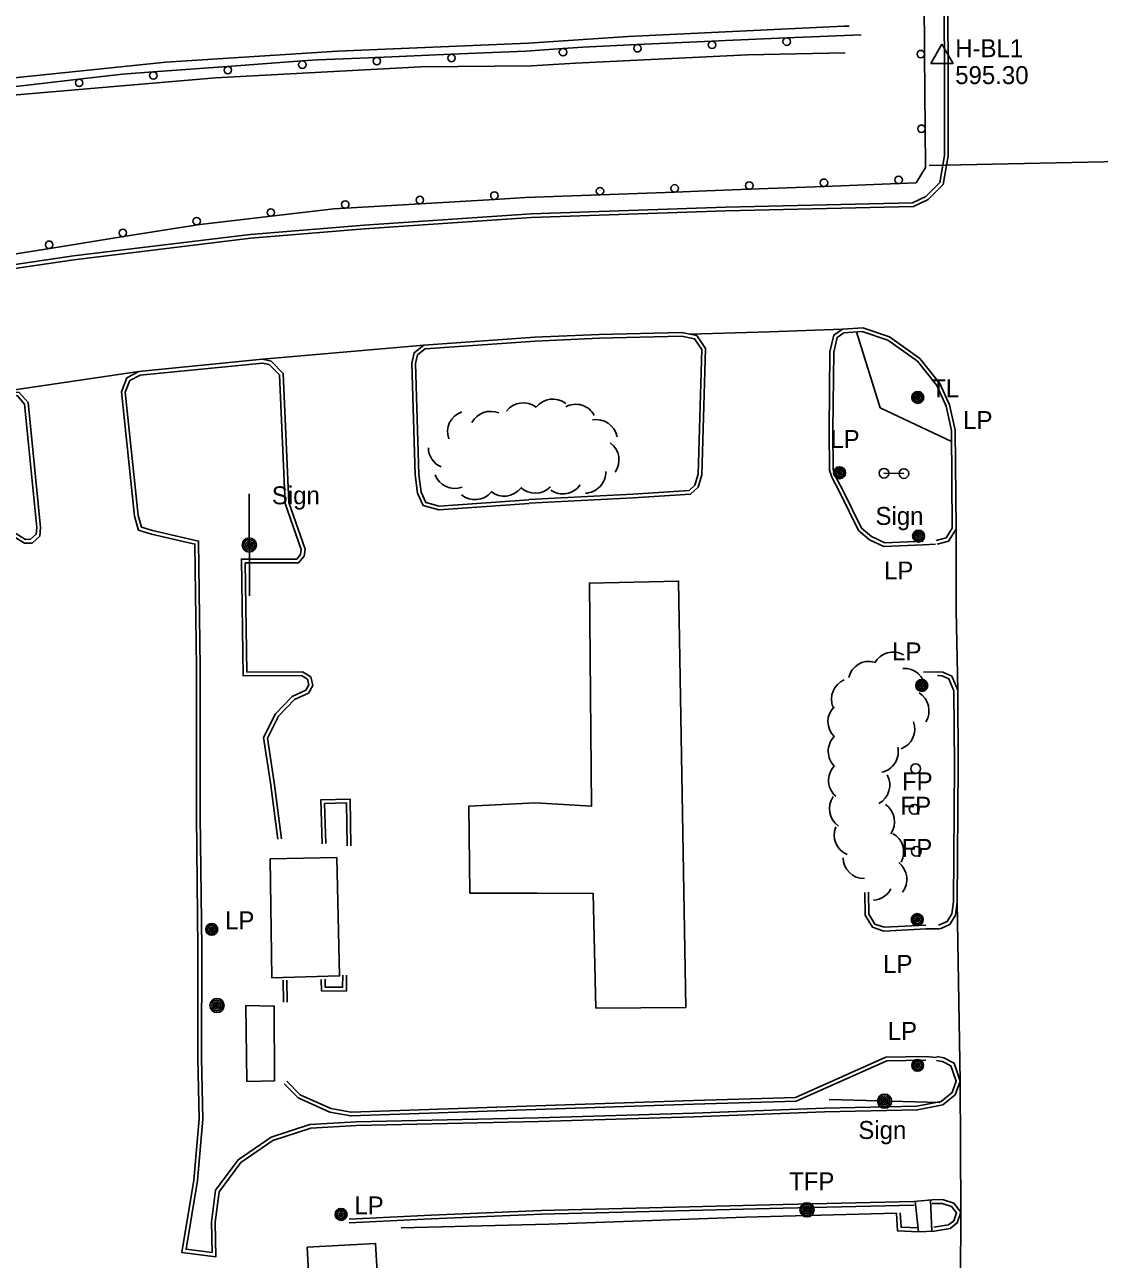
# Model space of a CAD drawing. Extents: x 2402803 to 2427059, y 6985292 to 6997652.
# Drawn here: x 2403806.8 to 2404094.4, y 6991483.2 to 6991813.6 of the extents above; entities that cross this region are included whole.
import ezdxf

# ---------------------------------------------------------------- set-up
doc = ezdxf.new("R2010")
doc.units = 0
for name, color, linetype in [('p_control ground ctrl', 7, 'Continuous'), ('p_drainage riprap', 7, 'Continuous'), ('p_dtm sidewalk', 7, 'Continuous'), ('p_road - paved curb', 7, 'Continuous'), ('p_road bridge end', 7, 'Continuous'), ('p_road guard rails', 7, 'Continuous'), ('p_structure building', 7, 'Continuous'), ('p_structure sign', 7, 'Continuous'), ('p_utility manhole', 7, 'Continuous'), ('p_veg woods', 7, 'Continuous'), ('V7 LEVEL 31', 7, 'Continuous')]:
    doc.layers.add(name, color=color, linetype=linetype)

msp = doc.modelspace()

# ---------------------------------------------------------------- linework, layer by layer
at = {"layer": 'p_control ground ctrl'}
for p, q in [((2404052.31, 6991808.36), (2404049.31, 6991803.16)), ((2404055.31, 6991803.16), (2404052.31, 6991808.36)), ((2404049.31, 6991803.16), (2404055.31, 6991803.16)), ((2404052.31, 6991804.88), (2404052.31, 6991804.92))]:
    msp.add_line(p, q, dxfattribs=at)
at = {"layer": 'p_drainage riprap'}
for points in [[(2403942.46, 6991802.6), (2403954.21, 6991803.29), (2404000.28, 6991805.48), (2404026.42, 6991806.01)], [(2403508.03, 6991732.43), (2403560.09, 6991744.02), (2403618.02, 6991757.07), (2403669.54, 6991769.69), (2403714.85, 6991779.71), (2403761.84, 6991788.48), (2403804.73, 6991794.78), (2403857.86, 6991799.33), (2403912.85, 6991802.26), (2403942.46, 6991802.6)]]:
    msp.add_lwpolyline(points, dxfattribs=at)
at = {"layer": 'p_dtm sidewalk'}
for points in [[(2404029.43, 6991731.34), (2404035.79, 6991711.08), (2404054.91, 6991701.99)], [(2404046.01, 6991490.56), (2404045.17, 6991498.72)], [(2404049.22, 6991499.06), (2404049.64, 6991490.72)]]:
    msp.add_lwpolyline(points, dxfattribs=at)
at = {"layer": 'p_road - paved curb'}
for points in [[(2403942.41, 6991761.94), (2403994.5, 6991763.77), (2404044.68, 6991764.9), (2404048.63, 6991766.77), (2404052.69, 6991770.82), (2404054, 6991778.45), (2404053.98, 6991798.95), (2404053.89, 6991819.42), (2404053.55, 6991854.57), (2404053.54, 6991887.86), (2404052.47, 6991934.34), (2404052.39, 6991961.45), (2404051.47, 6991965.87), (2404048.41, 6991968.99), (2404041.65, 6991971.7), (2404026.81, 6991970.54), (2403997.12, 6991970.03), (2403958.33, 6991968.11), (2403936.44, 6991968.29)], [(2403942.37, 6991762.94), (2403994.47, 6991764.77), (2404044.44, 6991765.89), (2404048.05, 6991767.6), (2404051.76, 6991771.3), (2404053, 6991778.53), (2404052.98, 6991798.95), (2404052.89, 6991819.41), (2404052.55, 6991854.57), (2404052.54, 6991887.85), (2404051.47, 6991934.33), (2404051.39, 6991961.35), (2404050.55, 6991965.38), (2404047.84, 6991968.14), (2404041.49, 6991970.68), (2404026.86, 6991969.54), (2403997.15, 6991969.03), (2403958.35, 6991967.11), (2403936.43, 6991967.29)], [(2404027.45, 6991813.21), (2404026.1, 6991813.22), (2403968.35, 6991810.44), (2403941.62, 6991808.61)], [(2403941.62, 6991808.61), (2403890.54, 6991806.45), (2403844.59, 6991803.59), (2403794.47, 6991798.4), (2403750.1, 6991792.54), (2403702.03, 6991786.92), (2403651.62, 6991779.47), (2403587.61, 6991769.62), (2403506.12, 6991753.65)], [(2403499.71, 6991688.52), (2403545.62, 6991697.9), (2403582.56, 6991706.1), (2403634.2, 6991717.03), (2403685.67, 6991727.52), (2403730.43, 6991736.57), (2403779.53, 6991745.76), (2403819.86, 6991751.68), (2403867.19, 6991757.46), (2403897.69, 6991759.96), (2403942.34, 6991762.94)], [(2403499.91, 6991687.54), (2403545.83, 6991696.92), (2403582.77, 6991705.12), (2403634.4, 6991716.05), (2403685.87, 6991726.54), (2403730.62, 6991735.59), (2403779.69, 6991744.77), (2403819.99, 6991750.69), (2403867.29, 6991756.46), (2403897.76, 6991758.96), (2403942.41, 6991761.94)], [(2403943.36, 6991729.91), (2403913.65, 6991727.82), (2403911.01, 6991725.77), (2403910.45, 6991723.02), (2403911.32, 6991693.09), (2403911.95, 6991688.18), (2403913.42, 6991684.89), (2403917.64, 6991683.71), (2403941.81, 6991685.4)], [(2403941.75, 6991686.5), (2403969.61, 6991687.94), (2403984.62, 6991688.91), (2403986.17, 6991690.32), (2403987.09, 6991693.28), (2403988.01, 6991726.62), (2403986.1, 6991729.47), (2403982.64, 6991730.22), (2403960.56, 6991729.67), (2403943.4, 6991728.91)], [(2403941.8, 6991685.5), (2403969.67, 6991686.94), (2403985.04, 6991687.93), (2403987.04, 6991689.77), (2403988.09, 6991693.11), (2403989.02, 6991726.91), (2403986.71, 6991730.36), (2403982.73, 6991731.22), (2403960.53, 6991730.67), (2403943.36, 6991729.91)], [(2403984.72, 6991730.79), (2404006.16, 6991731.37), (2404025.74, 6991732.08)], [(2404051.05, 6991674.58), (2404054.06, 6991675.37), (2404056.09, 6991678.59), (2404055.89, 6991705.11), (2404054.37, 6991711.85), (2404051.8, 6991717.53), (2404046.43, 6991724.24), (2404038.29, 6991730.03), (2404031.12, 6991732.46), (2404025.74, 6991732.08), (2404023.36, 6991730.51), (2404022.35, 6991726.06), (2404022.13, 6991705.04), (2404022.19, 6991694.37), (2404022.84, 6991692.48), (2404024.89, 6991688.58), (2404030.02, 6991678.19), (2404032.93, 6991675.75), (2404036.8, 6991673.93), (2404047.34, 6991674.4)], [(2404050.8, 6991675.55), (2404053.42, 6991676.24), (2404055.09, 6991678.88), (2404054.89, 6991704.99), (2404053.42, 6991711.53), (2404050.94, 6991717), (2404045.74, 6991723.51), (2404037.83, 6991729.13), (2404030.99, 6991731.45), (2404026.07, 6991731.1), (2404024.25, 6991729.9), (2404023.35, 6991725.94), (2404023.13, 6991705.04), (2404023.19, 6991694.54), (2404023.76, 6991692.88), (2404025.78, 6991689.03), (2404030.82, 6991678.82), (2404033.47, 6991676.6), (2404037, 6991674.94), (2404047.3, 6991675.4)], [(2403870.5, 6991724.05), (2403913.65, 6991727.82)], [(2403943.43, 6991728.91), (2403914.02, 6991726.84), (2403911.92, 6991725.21), (2403911.45, 6991722.93), (2403912.32, 6991693.17), (2403912.92, 6991688.45), (2403914.14, 6991685.73), (2403917.74, 6991684.72), (2403941.74, 6991686.4)], [(2403875.53, 6991595.73), (2403873.57, 6991610.8), (2403871.79, 6991622.62), (2403874.76, 6991628.53), (2403879.03, 6991632.96), (2403882.74, 6991634.68), (2403883.89, 6991636.76), (2403883.36, 6991639.02), (2403881.14, 6991640.41), (2403866.27, 6991640.32), (2403865.83, 6991669.56), (2403880.12, 6991669.54), (2403881.62, 6991671.39), (2403881.84, 6991673.23), (2403877.52, 6991685.67), (2403875.99, 6991720.27), (2403872.74, 6991723.52), (2403870.5, 6991724.05), (2403837.37, 6991720.76), (2403834.17, 6991719.05), (2403832.71, 6991715.36), (2403836.17, 6991682.02), (2403837.24, 6991678.28), (2403840.77, 6991677.25), (2403852.37, 6991674.57), (2403852.79, 6991641.55), (2403852.75, 6991601.74), (2403853.19, 6991566.48), (2403853.12, 6991536.97), (2403853.47, 6991520.74), (2403852.08, 6991504.39), (2403848.83, 6991485.01), (2403858, 6991483.85), (2403857.78, 6991493.08), (2403858.84, 6991501.28), (2403864.67, 6991509.11), (2403873.19, 6991514.99), (2403883.35, 6991518.31), (2403895.58, 6991518.99), (2403944.3, 6991520.04)], [(2403801.64, 6991715.52), (2403837.37, 6991720.76)], [(2403874.54, 6991595.6), (2403872.58, 6991610.66), (2403870.75, 6991622.79), (2403873.93, 6991629.11), (2403878.44, 6991633.79), (2403882.02, 6991635.45), (2403882.83, 6991636.91), (2403882.48, 6991638.39), (2403880.86, 6991639.41), (2403865.29, 6991639.31), (2403864.81, 6991670.56), (2403879.64, 6991670.54), (2403880.66, 6991671.8), (2403880.82, 6991673.12), (2403876.53, 6991685.48), (2403875.01, 6991719.84), (2403872.23, 6991722.61), (2403870.43, 6991723.04), (2403837.67, 6991719.78), (2403834.96, 6991718.34), (2403833.73, 6991715.22), (2403837.16, 6991682.21), (2403838.05, 6991679.09), (2403841.02, 6991678.22), (2403853.36, 6991675.37), (2403853.79, 6991641.56), (2403853.75, 6991601.75), (2403854.19, 6991566.49), (2403854.12, 6991536.98), (2403854.47, 6991520.71), (2403853.07, 6991504.26), (2403849.99, 6991485.87), (2403856.97, 6991484.99), (2403856.78, 6991493.13), (2403857.88, 6991501.67), (2403863.97, 6991509.84), (2403872.74, 6991515.9), (2403883.16, 6991519.3), (2403895.54, 6991519.99), (2403944.28, 6991521.04)], [(2403715.36, 6991669.96), (2403716.52, 6991666.01), (2403718.2, 6991664.9), (2403720.83, 6991665.83), (2403723.17, 6991668.25), (2403728.16, 6991674.74), (2403730.86, 6991676.76), (2403735.45, 6991677.94), (2403766.03, 6991681.11), (2403789.48, 6991682.61), (2403796.01, 6991681.1), (2403802.32, 6991677.55), (2403806.73, 6991674.79), (2403808.81, 6991674.87), (2403810.81, 6991676.72), (2403811.03, 6991679.01), (2403807.7, 6991712.44), (2403805.34, 6991715.19), (2403801.64, 6991715.52), (2403761.48, 6991709.45), (2403715.93, 6991699.91), (2403713.16, 6991697.17), (2403712.69, 6991692.97)], [(2403716.32, 6991670.24), (2403717.38, 6991666.64), (2403718.34, 6991666.01), (2403720.27, 6991666.69), (2403722.41, 6991668.9), (2403727.45, 6991675.46), (2403730.42, 6991677.68), (2403735.27, 6991678.93), (2403765.95, 6991682.11), (2403789.56, 6991683.62), (2403796.38, 6991682.04), (2403802.83, 6991678.41), (2403807, 6991675.8), (2403808.4, 6991675.86), (2403809.85, 6991677.2), (2403810.03, 6991679.01), (2403806.74, 6991712.03), (2403804.85, 6991714.23), (2403801.67, 6991714.51), (2403761.66, 6991708.47), (2403716.42, 6991698.99), (2403714.11, 6991696.71), (2403713.68, 6991692.86)], [(2404056.55, 6991635.53), (2404056.16, 6991656.79), (2404056.09, 6991678.59)], [(2404047.34, 6991674.4), (2404050.63, 6991674.58)], [(2404051.2, 6991640.4), (2404047.37, 6991640.27)], [(2404051.42, 6991572.56), (2404053.73, 6991573.55), (2404054.98, 6991575.6), (2404055.39, 6991578.8), (2404055.7, 6991615.44), (2404055.55, 6991635.32), (2404054.18, 6991638.49), (2404052.35, 6991639.3), (2404051.11, 6991639.4)], [(2404051.82, 6991571.64), (2404054.42, 6991572.76), (2404055.95, 6991575.26), (2404056.39, 6991578.73), (2404056.7, 6991615.44), (2404056.55, 6991635.53), (2404054.94, 6991639.25), (2404052.6, 6991640.28), (2404051.2, 6991640.4)], [(2403894.09, 6991593.86), (2403893.92, 6991606.36), (2403886.05, 6991606.1), (2403886.4, 6991594.39)], [(2403893.09, 6991593.85), (2403892.93, 6991605.33), (2403887.08, 6991605.13), (2403887.4, 6991594.42)], [(2404031.67, 6991581.38), (2404031.77, 6991575.26), (2404033.74, 6991572.02), (2404036.75, 6991571.02), (2404048.09, 6991571.59)], [(2404032.67, 6991581.4), (2404032.77, 6991575.55), (2404034.4, 6991572.85), (2404036.89, 6991572.03), (2404048.04, 6991572.59)], [(2404056.39, 6991578.74), (2404057.23, 6991530.83)], [(2404048.09, 6991571.59), (2404051.69, 6991571.6)], [(2403886.19, 6991558.09), (2403886.27, 6991555.01), (2403892.9, 6991554.97), (2403892.94, 6991559.25)], [(2403887.19, 6991558.12), (2403887.24, 6991556), (2403891.91, 6991555.98), (2403891.94, 6991559.26)], [(2403876.09, 6991551.96), (2403876.01, 6991557.89)], [(2403877.09, 6991551.97), (2403877.01, 6991557.9)], [(2404047.96, 6991537.45), (2404037.34, 6991537.31), (2404013.1, 6991526.49), (2403985.81, 6991525.66), (2403943.62, 6991524.29)], [(2404047.97, 6991536.45), (2404037.56, 6991536.31), (2404013.33, 6991525.5), (2403985.84, 6991524.66), (2403943.65, 6991523.29)], [(2403944.27, 6991521.04), (2403985.86, 6991522.33), (2404020.88, 6991523.62), (2404045.63, 6991524.19), (2404052.14, 6991525.44), (2404055.06, 6991527.82), (2404056.17, 6991530.84), (2404054.74, 6991534.95), (2404052.47, 6991536.14), (2404050.83, 6991536.42)], [(2403944.3, 6991520.04), (2403985.89, 6991521.33), (2404020.91, 6991522.62), (2404045.74, 6991523.19), (2404052.58, 6991524.51), (2404055.9, 6991527.22), (2404057.23, 6991530.83), (2404055.56, 6991535.65), (2404052.79, 6991537.1), (2404051, 6991537.41)], [(2404050.87, 6991537.21), (2404047.96, 6991537.45)], [(2403943.66, 6991523.29), (2403894.09, 6991521.54), (2403888.45, 6991522.56), (2403879.99, 6991526.36), (2403876.26, 6991530.14)], [(2403943.62, 6991524.29), (2403894.16, 6991522.54), (2403888.75, 6991523.52), (2403880.57, 6991527.2), (2403876.97, 6991530.84)], [(2404057.32, 6991459.49), (2404057.33, 6991477.65), (2404057.34, 6991495.78), (2404057.23, 6991530.83)], [(2404044.84, 6991498.69), (2404009.82, 6991497.83), (2403977.63, 6991497.06), (2403945.16, 6991496.25)], [(2404049.69, 6991499.1), (2404044.84, 6991498.69)], [(2404050.26, 6991490.75), (2404054.54, 6991491.42), (2404056.39, 6991492.93), (2404057.34, 6991495.78), (2404055.51, 6991498.18), (2404052.5, 6991499.15), (2404049.69, 6991499.1)], [(2403945.16, 6991496.25), (2403915.56, 6991495.01), (2403893.64, 6991493.93)], [(2403945.2, 6991495.25), (2403915.61, 6991494.01), (2403893.69, 6991492.93)], [(2404044.86, 6991497.69), (2404009.84, 6991496.83), (2403977.65, 6991496.06), (2403945.18, 6991495.25)], [(2403947.08, 6991492.59), (2403999.68, 6991494.46), (2404040.16, 6991495.55)], [(2404040.16, 6991495.55), (2404040.43, 6991490.77), (2404046.01, 6991490.56)], [(2404041.16, 6991495.61), (2404041.38, 6991491.74), (2404046.05, 6991491.56)], [(2404050.11, 6991491.74), (2404054.12, 6991492.37), (2404055.53, 6991493.52), (2404056.22, 6991495.59), (2404054.9, 6991497.32), (2404052.35, 6991498.15), (2404049.71, 6991498.1)], [(2403947.08, 6991492.59), (2403907.57, 6991491.6)], [(2404046.01, 6991490.56), (2404050.26, 6991490.75)]]:
    msp.add_lwpolyline(points, dxfattribs=at)
at = {"layer": 'p_road bridge end'}
msp.add_lwpolyline([(2404048.92, 6991775.85), (2404104.17, 6991777.02)], dxfattribs=at)
at = {"layer": 'p_road guard rails'}
for p, q in [((2404047.66, 6991805.72), (2404047.48, 6991825.71)), ((2403990.75, 6991809.17), (2403970.78, 6991808.27)), ((2404030.7, 6991810.9), (2404010.72, 6991810.04)), ((2403940.98, 6991806.48), (2403921, 6991805.65)), ((2403950.83, 6991807.21), (2403940.98, 6991806.48)), ((2403881.05, 6991803.87), (2403861.1, 6991802.42)), ((2403921, 6991805.65), (2403901.02, 6991804.83)), ((2404047.84, 6991785.74), (2404047.66, 6991805.72)), ((2403861.1, 6991802.42), (2403841.16, 6991800.97)), ((2403821.27, 6991799), (2403801.42, 6991796.67)), ((2404000.8, 6991769.52), (2404020.78, 6991770.28)), ((2404020.78, 6991770.28), (2404040.77, 6991771.04)), ((2403912.63, 6991765.65), (2403932.59, 6991766.83)), ((2403932.59, 6991766.83), (2403940.84, 6991767.32)), ((2403940.84, 6991767.32), (2403960.83, 6991768.05)), ((2403960.83, 6991768.05), (2403980.81, 6991768.77)), ((2403892.66, 6991764.47), (2403912.63, 6991765.65)), ((2403852.95, 6991760), (2403872.8, 6991762.33)), ((2403813.5, 6991753.69), (2403833.23, 6991756.86))]:
    msp.add_line(p, q, dxfattribs=at)
for points in [[(2404010.72, 6991810.04), (2403994.37, 6991809.34), (2403990.75, 6991809.17)], [(2403970.78, 6991808.27), (2403956.18, 6991807.6), (2403950.83, 6991807.21)], [(2403901.02, 6991804.83), (2403885.29, 6991804.18), (2403881.05, 6991803.87)], [(2403841.16, 6991800.97), (2403832.95, 6991800.37), (2403821.27, 6991799)], [(2404040.77, 6991771.04), (2404045.39, 6991771.22), (2404047.93, 6991775.34), (2404047.84, 6991785.74)], [(2403980.81, 6991768.77), (2403989.33, 6991769.08), (2404000.8, 6991769.52)], [(2403872.8, 6991762.33), (2403889.57, 6991764.29), (2403892.66, 6991764.47)], [(2403833.23, 6991756.86), (2403852.53, 6991759.95), (2403852.95, 6991760)], [(2403793.83, 6991750.17), (2403805.05, 6991752.34), (2403813.5, 6991753.69)]]:
    msp.add_lwpolyline(points, dxfattribs=at)
for centre in [(2403990.79, 6991808.18), (2404010.77, 6991809.04), (2403950.91, 6991806.21), (2403970.82, 6991807.27), (2404046.66, 6991805.71), (2403881.12, 6991802.87), (2403901.06, 6991803.83), (2403921.04, 6991804.66), (2403841.23, 6991799.97), (2403861.18, 6991801.42), (2403821.39, 6991798.01), (2404046.84, 6991785.73), (2404040.73, 6991772.04), (2403960.79, 6991769.04), (2403980.78, 6991769.77), (2404000.76, 6991770.52), (2404020.74, 6991771.28), (2403892.6, 6991765.47), (2403912.57, 6991766.65), (2403932.53, 6991767.83), (2403872.68, 6991763.32), (2403852.84, 6991760.99), (2403833.07, 6991757.84), (2403813.34, 6991754.68)]:
    msp.add_circle(centre, 1, dxfattribs=at)
at = {"layer": 'p_structure building'}
for points in [[(2403943.53, 6991605.31), (2403958.56, 6991604.42), (2403957.96, 6991664.14), (2403981.81, 6991664.68), (2403983.76, 6991550.53), (2403959.71, 6991550.41), (2403958.96, 6991581.09), (2403944.08, 6991581.16)], [(2403943.53, 6991605.31), (2403925.69, 6991604.48), (2403925.99, 6991581.17), (2403944.08, 6991581.16)]]:
    msp.add_lwpolyline(points, dxfattribs=at)
for points in [[(2403872.47, 6991590.37), (2403872.93, 6991558.52), (2403891.07, 6991559.01), (2403890.34, 6991590.67)], [(2403866.03, 6991551.09), (2403866.28, 6991530.79), (2403873.65, 6991530.94), (2403873.59, 6991550.95)], [(2403882.45, 6991486.4), (2403883.71, 6991460.87), (2403902.21, 6991461.76), (2403900.72, 6991487.45)]]:
    msp.add_lwpolyline(points, close=True, dxfattribs=at)
at = {"layer": 'p_structure sign'}
for p, q in [((2404036.78, 6991693.54), (2404042.12, 6991693.45)), ((2403866.94, 6991660.73), (2403866.9, 6991687.99)), ((2404051.8, 6991525.1), (2404022.14, 6991525.92))]:
    msp.add_line(p, q, dxfattribs=at)
for centre, radius in [((2404036.79, 6991693.55), 1.3), ((2404042.13, 6991693.46), 1.3), ((2403866.92, 6991674.36), 1.9), ((2403866.92, 6991674.36), 1.44), ((2403866.92, 6991674.36), 0.973), ((2403866.92, 6991674.36), 0.539), ((2403866.92, 6991674.36), 0.192), ((2404036.97, 6991525.51), 1.9), ((2404036.97, 6991525.51), 1.44), ((2404036.97, 6991525.51), 0.973), ((2404036.97, 6991525.51), 0.539), ((2404036.97, 6991525.51), 0.192)]:
    msp.add_circle(centre, radius, dxfattribs=at)
at = {"layer": 'p_utility manhole'}
for centre, radius in [((2404045.85, 6991713.83), 1.6), ((2404045.85, 6991713.83), 1.3), ((2404045.85, 6991713.83), 1), ((2404045.85, 6991713.83), 0.539), ((2404045.85, 6991713.83), 0.192), ((2404024.93, 6991693.67), 1.6), ((2404024.93, 6991693.67), 1.3), ((2404024.93, 6991693.67), 1), ((2404024.93, 6991693.67), 0.539), ((2404024.93, 6991693.67), 0.192), ((2404046.08, 6991676.72), 1.6), ((2404046.08, 6991676.72), 1.3), ((2404046.08, 6991676.72), 1), ((2404046.08, 6991676.72), 0.539), ((2404046.08, 6991676.72), 0.192), ((2404046.92, 6991636.74), 1.6), ((2404046.92, 6991636.74), 1.3), ((2404046.92, 6991636.74), 1), ((2404046.92, 6991636.74), 0.539), ((2404046.92, 6991636.74), 0.192), ((2404045.28, 6991614.48), 1.3), ((2404044.89, 6991603.6), 1.3), ((2404045.46, 6991592.38), 1.3), ((2404045.73, 6991574.08), 1.6), ((2404045.73, 6991574.08), 1.3), ((2404045.73, 6991574.08), 1), ((2404045.73, 6991574.08), 0.539), ((2403856.86, 6991571.48), 1.6), ((2403856.86, 6991571.48), 1.3), ((2403856.86, 6991571.48), 1), ((2403856.86, 6991571.48), 0.539), ((2403856.86, 6991571.48), 0.192), ((2404045.73, 6991574.08), 0.192), ((2403858.3, 6991551.11), 1.9), ((2403858.3, 6991551.11), 1.44), ((2403858.3, 6991551.11), 0.973), ((2403858.3, 6991551.11), 0.539), ((2403858.3, 6991551.11), 0.192), ((2404045.82, 6991535.09), 1.6), ((2404045.82, 6991535.09), 1.3), ((2404045.82, 6991535.09), 1), ((2404045.82, 6991535.09), 0.539), ((2404045.82, 6991535.09), 0.192), ((2403891.48, 6991495.19), 1.6), ((2403891.48, 6991495.19), 1.3), ((2403891.48, 6991495.19), 1), ((2403891.48, 6991495.19), 0.539), ((2403891.48, 6991495.19), 0.192), ((2404016.21, 6991496.43), 1.9), ((2404016.21, 6991496.43), 1.44), ((2404016.21, 6991496.43), 0.973), ((2404016.21, 6991496.43), 0.539), ((2404016.21, 6991496.43), 0.192)]:
    msp.add_circle(centre, radius, dxfattribs=at)
at = {"layer": 'p_veg woods'}
for centre, start, end in [((2403948.18, 6991707.74), 52.2211, 142.2211), ((2403931.53, 6991704.45), 67.2727, 152.1841), ((2403940.24, 6991706.73), 52.2211, 142.2211), ((2403954.3, 6991706.35), 28.3589, 118.3589), ((2403925.63, 6991704.61), 109.1448, 199.1448), ((2403959.81, 6991702.25), 10.7635, 100.7635), ((2403920.51, 6991700.41), 180.2785, 246.6519), ((2403960.23, 6991697.08), 324.4014, 54.4014), ((2403956.69, 6991693.85), 271.9915, 1.9915), ((2403921.94, 6991695.12), 200.4555, 290.4555), ((2403950.83, 6991693.65), 235.2234, 325.2234), ((2403927.33, 6991692.11), 229.9405, 319.9405), ((2403935.14, 6991693.04), 231.6584, 321.6584), ((2403943.46, 6991693.83), 226.4447, 316.4447), ((2404039.26, 6991640.01), 60.6175, 150.6175), ((2404032.84, 6991637.54), 76.0322, 166.0322), ((2404042.19, 6991635.68), 3.4491, 93.4491), ((2404028.39, 6991633.04), 113.157, 201.613), ((2404043.21, 6991630.01), 327.9257, 57.9257), ((2404027.47, 6991627.11), 135.6011, 225.6011), ((2404039.42, 6991625.08), 290.3974, 20.3974), ((2404027.53, 6991619.13), 135.8584, 225.8584), ((2404035, 6991619.02), 282.8196, 12.8196), ((2404027.63, 6991611.34), 138.749, 228.749), ((2404032.72, 6991610.08), 298.8588, 28.8588), ((2404027.86, 6991603.76), 144.9962, 234.9962), ((2404034.01, 6991600.26), 325.3889, 55.3889), ((2404029.13, 6991596.74), 157.7535, 247.7535), ((2404036.45, 6991592.21), 331.2383, 61.2383), ((2404031.5, 6991590.71), 180.9111, 270.9111), ((2404037.3, 6991584.91), 321.664, 51.664), ((2404033.62, 6991584.91), 274.1107, 332.3302)]:
    msp.add_arc(centre, 5.65, start, end, dxfattribs=at)

# ---------------------------------------------------------------- texts
at = {"layer": 'p_control ground ctrl'}
msp.add_text('  H-BL1', height=4.8, dxfattribs=at).set_placement((2404052.31, 6991804.88))
at = {"layer": 'p_structure sign'}
for p in [(2403872.95, 6991685.23), (2404034.54, 6991679.71), (2404029.94, 6991515.39)]:
    msp.add_text('Sign', height=4.8, dxfattribs=at).set_placement(p)
at = {"layer": 'p_utility manhole'}
for s, p in [('  TL', (2404045.85, 6991713.83)), ('LP', (2404058.01, 6991705.36)), ('  LP', (2404018.88, 6991700.3)), ('  LP', (2404033.26, 6991665.12)), ('  LP', (2404035.44, 6991643.45)), ('  FP', (2404038.06, 6991608.71)), ('  FP', (2404037.67, 6991602.16)), ('  FP', (2404037.97, 6991590.84)), ('  LP', (2403856.86, 6991571.48)), ('  LP', (2404033.03, 6991559.84)), ('  LP', (2404034.25, 6991541.91)), ('  TFP', (2404007.84, 6991501.64)), ('  LP', (2403891.48, 6991495.19))]:
    msp.add_text(s, height=4.8, dxfattribs=at).set_placement(p)
at = {"layer": 'V7 LEVEL 31'}
msp.add_text('  595.30', height=4.8, dxfattribs=at).set_placement((2404052.31, 6991797.68))

doc.saveas('drawing.dxf')
